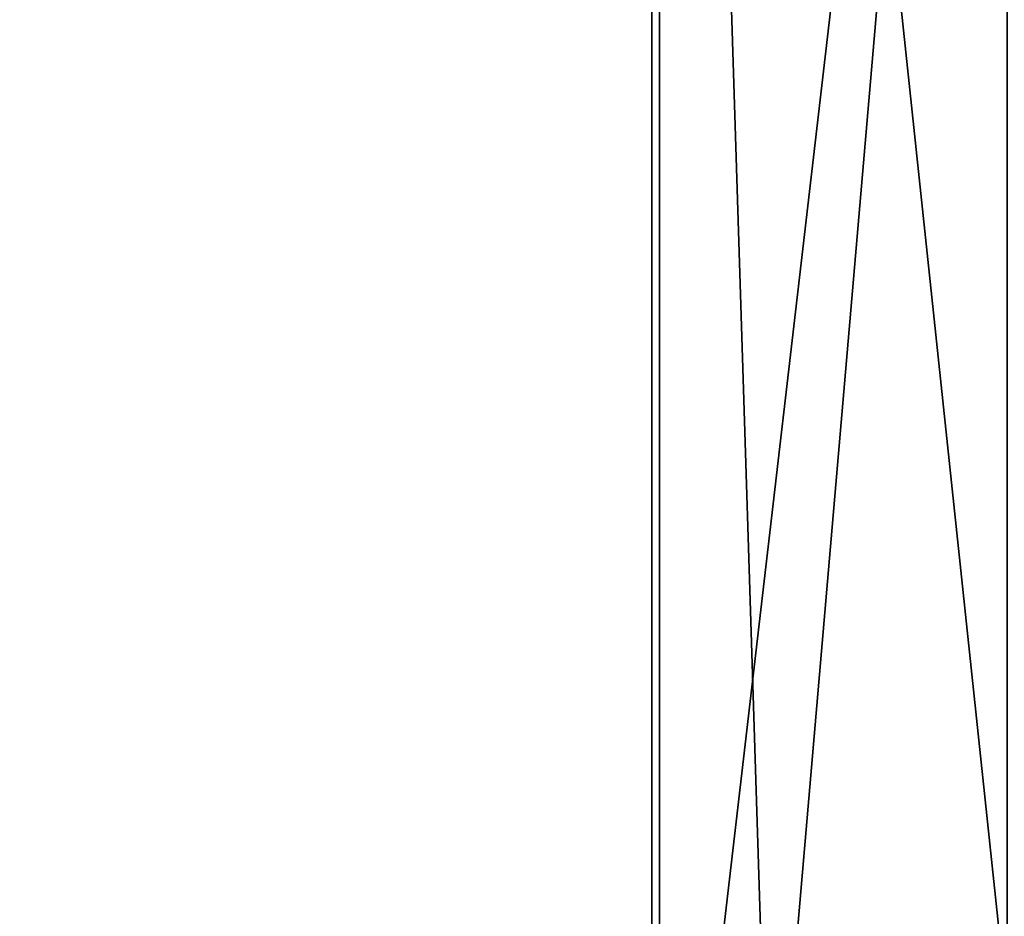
# Model space of a CAD drawing. Header units: millimetres. Extents: x -490 to 6690, y -115 to 152.
# Tile 960 of 1056: x 4934 to 4967, y 24 to 54. Entities that reach past the tile are written whole.
import ezdxf

# ---------------------------------------------------------------- set-up
doc = ezdxf.new("R2010")
doc.units = ezdxf.units.MM
doc.layers.add('152', color=253, linetype='Continuous')

# ---------------------------------------------------------------- blocks, each defined once
blk = doc.blocks.new('UG_SURFACE_004')
at = {"layer": '152', "color": 252, "linetype": 'Continuous', "lineweight": 35}
for points in [[(5144, -6.2, 2202.5), (5144, 133.2, 2202.5), (3856, 133.2, 2202.5), (3856, -6.2, 2202.5)], [(4006, -6.2, 2052.5), (4006, 133.2, 2052.5), (4994, 133.2, 2052.5), (4994, -6.2, 2052.5)]]:
    blk.add_3dface(points, dxfattribs=at)
blk = doc.blocks.new('UG_SURFACE_277')
at = {"layer": '152', "color": 254, "linetype": 'Continuous', "lineweight": 35}
for points in [[(4979.25, -10, 2032.75), (4979.25, 136.75, 2032.75), (4020.75, 136.75, 2032.75), (4020.75, -10, 2032.75)], [(4967, 106, 2020.5), (4967, 21, 2020.5), (4955.25, 131.75, 2008.75), (4955.301, 132.137, 2008.801)], [(4955.25, 131.75, 2008.75), (4955.25, 5, 2008.75), (4044.75, 5, 2008.75), (4044.75, 131.75, 2008.75)], [(4963, 13, 2016.5), (4959, 13, 2012.5), (4955.25, 131.75, 2008.75), (4967, 21, 2020.5)], [(4959, 13, 2012.5), (4959, 5, 2012.5), (4955.25, 5, 2008.75), (4955.25, 131.75, 2008.75)]]:
    blk.add_3dface(points, dxfattribs=at)
blk = doc.blocks.new('UG_SURFACE_278')
at = {"layer": '152', "color": 7, "linetype": 'Continuous', "lineweight": 35}
for points in [[(4955.25, 5, 2008.75), (4955.25, 131.75, 2008.75), (4044.75, 131.75, 2008.75), (4044.75, 5, 2008.75)], [(4045, 5, 2008.5), (4045, 131.75, 2008.5), (4955, 131.75, 2008.5), (4955, 5, 2008.5)], [(4955.25, 131.75, 2008.75), (4955.25, 5, 2008.75), (4955, 5, 2008.5), (4955, 131.75, 2008.5)]]:
    blk.add_3dface(points, dxfattribs=at)
blk = doc.blocks.new('UG_SURFACE_279')
at = {"layer": '152', "color": 7, "linetype": 'Continuous', "lineweight": 35}
for points in [[(4955.25, 5, -7.5), (4955, 5, -7.5), (4955, 131.75, -7.5), (4955.25, 131.75, -7.5)], [(4955, 5, 2008.5), (4955, 131.75, 2008.5), (4955, 131.75, -7.5), (4955, 5, -7.5)], [(4955, 131.75, 2008.5), (4955, 5, 2008.5), (4955.25, 5, 2008.75), (4955.25, 131.75, 2008.75)], [(4955.25, 5, -7.5), (4955.25, 131.75, -7.5), (4955.25, 131.75, 2008.75), (4955.25, 5, 2008.75)]]:
    blk.add_3dface(points, dxfattribs=at)
blk = doc.blocks.new('UG_SURFACE_280')
at = {"layer": '152', "color": 254, "linetype": 'Continuous', "lineweight": 35}
for points in [[(4955.298, 132.05, 2008.798), (4955.25, 131.75, 2008.75), (4955.25, 5, 2008.75), (4967, 106, 2020.5)], [(4955.25, 131.75, -7.5), (4955.25, 5, -7.5), (4955.25, 5, 2008.75), (4955.25, 131.75, 2008.75)], [(4955.25, 131.75, -7.5), (4967, 21, -7.5), (4963, 13, -7.5), (4959, 13, -7.5)], [(4967, 106, -7.5), (4967, 21, -7.5), (4955.25, 131.75, -7.5)], [(4959, 13, -7.5), (4959, 5, -7.5), (4955.25, 5, -7.5), (4955.25, 131.75, -7.5)], [(4959, 13, 2012.5), (4967, 106, 2020.5), (4955.25, 5, 2008.75)], [(4967, 106, 2020.5), (4959, 13, 2012.5), (4963, 13, 2016.5), (4967, 21, 2020.5)]]:
    blk.add_3dface(points, dxfattribs=at)

msp = doc.modelspace()

# ---------------------------------------------------------------- linework, layer by layer
at = {"layer": '152', "linetype": 'Continuous', "lineweight": -3}
for p, q in [((4955, 131.75, 2008.5), (4955, 5, 2008.5)), ((4955, 5, 2008.5), (4955, 131.75, 2008.5)), ((4955, 5, -7.5), (4955, 131.75, -7.5)), ((4955.25, 131.75, 2008.75), (4955.25, 5, 2008.75)), ((4955.25, 5, 2008.75), (4955.25, 131.75, 2008.75)), ((4955.25, 5, 2008.75), (4955.25, 131.75, 2008.75)), ((4955.25, 131.75, 2008.75), (4955.25, 5, 2008.75)), ((4955.25, 5, -7.5), (4955.25, 131.75, -7.5)), ((4955.25, 131.75, -7.5), (4955.25, 5, -7.5))]:
    msp.add_line(p, q, dxfattribs=at)

# ---------------------------------------------------------------- block references
for name in ['UG_SURFACE_277', 'UG_SURFACE_278', 'UG_SURFACE_279', 'UG_SURFACE_280', 'UG_SURFACE_004']:
    msp.add_blockref(name, (0, 0), dxfattribs=at)

doc.saveas('drawing.dxf')
